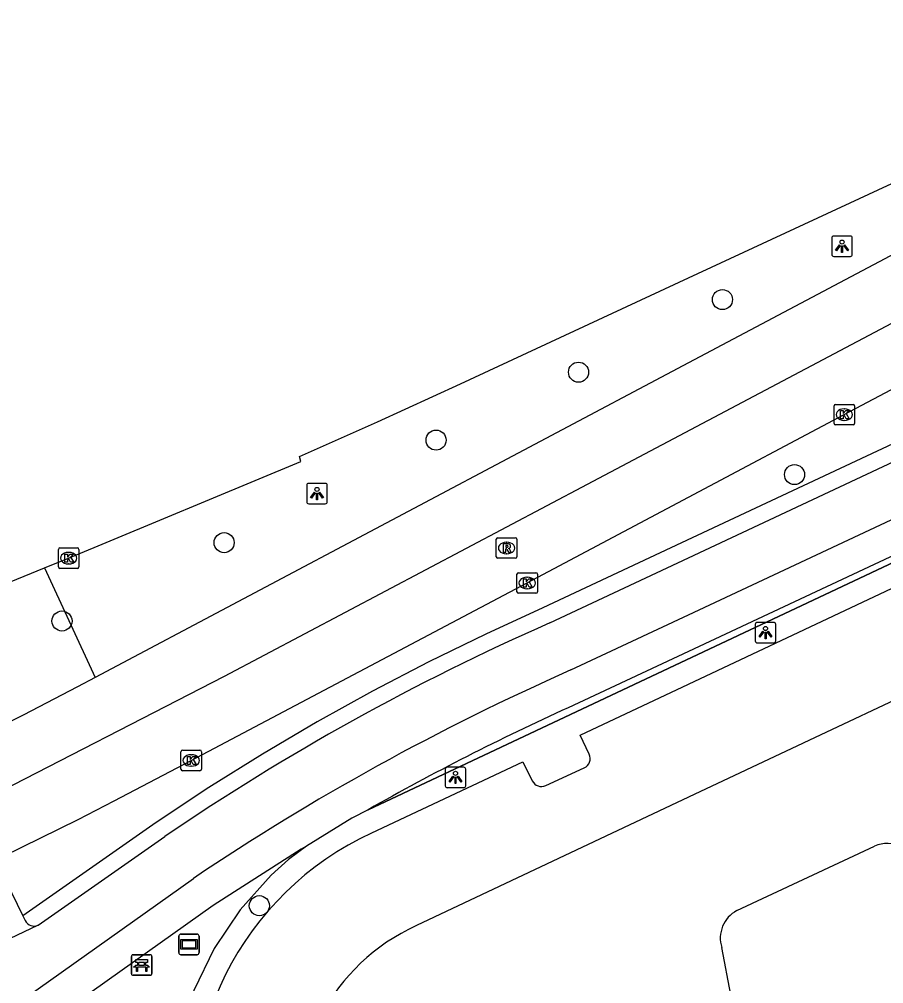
# Model space of a CAD drawing. Extents: x 158087 to 159494, y 382905 to 383981.
# Drawn here: x 158967.41 to 159009.5, y 383841.81 to 383888.79 of the extents above; entities that cross this region are included whole.
import ezdxf

# ---------------------------------------------------------------- set-up
doc = ezdxf.new("R2010")
doc.units = 0
for name, color, linetype in [('IMGEO_Bank', 7, 'Continuous'), ('IMGEO_Boom', 7, 'Continuous'), ('IMGEO_Fietspad_gesloten', 7, 'Continuous'), ('IMGEO_Groenvoorziening', 7, 'Continuous'), ('IMGEO_Haag', 7, 'Continuous'), ('IMGEO_Hek', 7, 'Continuous'), ('IMGEO_Kolk', 7, 'Continuous'), ('IMGEO_Lichtpunt', 7, 'Continuous'), ('IMGEO_Loofbos', 7, 'Continuous'), ('IMGEO_OVBaan_gesloten', 7, 'Continuous'), ('IMGEO_Parkeervlak_gesloten', 7, 'Continuous'), ('IMGEO_Rijbaan_lokaal_gesloten', 7, 'Continuous'), ('IMGEO_Rijbaan_regionaal_gesloten', 7, 'Continuous'), ('IMGEO_Rioolput', 7, 'Continuous'), ('IMGEO_Verklikker', 7, 'Continuous'), ('IMGEO_Voetpad_open', 7, 'Continuous')]:
    doc.layers.add(name, color=color, linetype=linetype)

msp = doc.modelspace()

# ---------------------------------------------------------------- linework, layer by layer
at = {"layer": 'IMGEO_Bank'}
for p, q in [((158972.868, 383842.289), (158972.868, 383843.13)), ((158972.868, 383843.13), (158972.868, 383842.289)), ((158972.943, 383843.214), (158973.784, 383843.214)), ((158973.784, 383843.214), (158972.943, 383843.214)), ((158973.868, 383843.139), (158973.868, 383842.298)), ((158973.868, 383842.298), (158973.868, 383843.139)), ((158973.565, 383842.612), (158973.172, 383842.612)), ((158973.177, 383842.72), (158973.177, 383842.826)), ((158973.221, 383842.826), (158973.221, 383842.72)), ((158973.509, 383842.832), (158973.227, 383842.832)), ((158973.227, 383842.714), (158973.509, 383842.714)), ((158973.515, 383842.72), (158973.515, 383842.826)), ((158973.559, 383842.826), (158973.559, 383842.72)), ((158973.793, 383842.214), (158972.952, 383842.214)), ((158972.952, 383842.214), (158973.793, 383842.214))]:
    msp.add_line(p, q, dxfattribs=at)
for points in [[(158973.171, 383842.832), (158973.085, 383842.832), (158973.085, 383842.993), (158973.648, 383842.993), (158973.648, 383842.832), (158973.565, 383842.832)], [(158973.115, 383842.612), (158972.973, 383842.612), (158973.085, 383842.714), (158973.171, 383842.714)], [(158973.165, 383842.605), (158973.165, 383842.398), (158973.122, 383842.398), (158973.122, 383842.605)], [(158973.565, 383842.714), (158973.648, 383842.714), (158973.76, 383842.612), (158973.621, 383842.612)], [(158973.615, 383842.605), (158973.615, 383842.398), (158973.571, 383842.398), (158973.571, 383842.605)]]:
    msp.add_lwpolyline(points, dxfattribs=at)
for centre, radius, start, end in [((158972.946, 383843.136), 0.0779, 92.4484, 184.2845), ((158972.946, 383843.136), 0.0779, 92.4484, 184.2845), ((158973.79, 383843.136), 0.0779, 2.4484, 94.2845), ((158973.79, 383843.136), 0.0779, 2.4484, 94.2845), ((158973.115, 383842.605), 0.00671, 2.8957, 87.1043), ((158973.172, 383842.605), 0.00671, 92.8957, 177.1043), ((158973.17, 383842.825), 0.00671, 2.8957, 87.1043), ((158973.17, 383842.721), 0.00671, 272.8957, 357.1043), ((158973.227, 383842.825), 0.00671, 92.8957, 177.1043), ((158973.227, 383842.721), 0.00671, 182.8957, 267.1043), ((158973.509, 383842.825), 0.00671, 2.8957, 87.1043), ((158973.509, 383842.721), 0.00671, 272.8957, 357.1043), ((158973.566, 383842.825), 0.00671, 92.8957, 177.1043), ((158973.566, 383842.721), 0.00671, 182.8957, 267.1043), ((158973.564, 383842.605), 0.00671, 2.8957, 87.1043), ((158973.621, 383842.605), 0.00671, 92.8957, 177.1043), ((158972.946, 383842.292), 0.0779, 182.4484, 274.2845), ((158972.946, 383842.292), 0.0779, 182.4484, 274.2845), ((158973.79, 383842.292), 0.0779, 272.4484, 4.2845), ((158973.79, 383842.292), 0.0779, 272.4484, 4.2845)]:
    msp.add_arc(centre, radius, start, end, dxfattribs=at)
at = {"layer": 'IMGEO_Boom'}
for centre in [(159001.649, 383875.135), (158994.643, 383871.598), (158987.705, 383868.29), (159005.159, 383866.608), (158977.385, 383863.293), (158969.491, 383859.476), (158979.101, 383845.607)]:
    msp.add_circle(centre, 0.489, dxfattribs=at)
at = {"layer": 'IMGEO_Fietspad_gesloten'}
for points in [[(158994.274, 383857.09), (159000, 383859.775), (159022.337, 383870.25), (159085.279, 383899.716), (159096.273, 383904.861)], [(158993.252, 383859.39), (159000, 383862.556), (159022.382, 383873.058), (159038.904, 383880.789)], [(158968.325, 383844.65), (158974.502, 383848.98)], [(158967.709, 383841.122), (158975.89, 383846.931)], [(158968.325, 383844.65), (158965.19, 383843.171)]]:
    msp.add_lwpolyline(points, dxfattribs=at)
for centre, radius, start, end in [((159040.641, 383751.945), 117.432, 113.79992, 124.27815), ((159042.438, 383748.218), 119.05, 113.86406, 123.98603)]:
    msp.add_arc(centre, radius, start, end, dxfattribs=at)
at = {"layer": 'IMGEO_Groenvoorziening'}
msp.add_lwpolyline([(159245.407, 383885.388), (159233.539, 383948.712), (159174.445, 383935.086), (159165.144, 383932.801), (159155.8, 383930.026), (159146.815, 383926.345), (159086.854, 383898.232), (159044.918, 383878.813), (158984.395, 383850.28)], dxfattribs=at)
at = {"layer": 'IMGEO_Haag'}
for points in [[(159038.571, 383881.517), (159022.043, 383873.782), (158999.66, 383863.28), (158992.912, 383860.114), (158990.122, 383858.84), (158987.349, 383857.485), (158984.614, 383856.058), (158981.916, 383854.56), (158979.258, 383852.993), (158976.641, 383851.357), (158974.081, 383849.66), (158967.588, 383845.11)], [(158968.644, 383862.065), (158971.109, 383856.719)]]:
    msp.add_lwpolyline(points, dxfattribs=at)
at = {"layer": 'IMGEO_Hek'}
for points in [[(158984.395, 383850.28), (159044.918, 383878.813), (159086.854, 383898.232)], [(158981.393, 383848.514), (158980.52, 383847.863), (158979.676, 383847.101), (158978.161, 383845.408), (158976.898, 383843.519), (158975.912, 383841.472), (158975.224, 383839.307), (158974.995, 383838.193), (158974.775, 383835.931), (158974.785, 383834.795), (158975.044, 383832.537), (158978.817, 383814.034), (158977.42, 383812.15)]]:
    msp.add_lwpolyline(points, dxfattribs=at)
at = {"layer": 'IMGEO_Kolk'}
for p, q in [((159007.083, 383869.105), (159007.083, 383869.957)), ((159007.158, 383870.031), (159008.01, 383870.031)), ((159007.571, 383869.811), (159007.596, 383869.811)), ((159008.084, 383869.957), (159008.084, 383869.105)), ((159008.01, 383869.031), (159007.158, 383869.031)), ((159007.594, 383869.251), (159007.569, 383869.251)), ((158969.315, 383862.113), (158969.315, 383862.965)), ((158969.39, 383863.039), (158970.242, 383863.039)), ((158969.803, 383862.819), (158969.828, 383862.819)), ((158970.316, 383862.965), (158970.316, 383862.113)), ((158969.826, 383862.259), (158969.801, 383862.259)), ((158970.242, 383862.039), (158969.39, 383862.039)), ((158991.642, 383860.902), (158991.642, 383861.754)), ((158991.717, 383861.828), (158992.569, 383861.828)), ((158992.643, 383861.754), (158992.643, 383860.902)), ((158992.13, 383861.608), (158992.155, 383861.608)), ((158992.569, 383860.828), (158991.717, 383860.828)), ((158992.153, 383861.048), (158992.128, 383861.048)), ((158975.283, 383852.257), (158975.283, 383853.109)), ((158975.358, 383853.183), (158976.21, 383853.183)), ((158975.771, 383852.963), (158975.796, 383852.963)), ((158976.284, 383853.109), (158976.284, 383852.257)), ((158975.794, 383852.403), (158975.769, 383852.403)), ((158976.21, 383852.183), (158975.358, 383852.183))]:
    msp.add_line(p, q, dxfattribs=at)
for points in [[(159007.083, 383869.105), (159007.083, 383869.957)], [(159007.158, 383870.031), (159008.01, 383870.031)], [(159008.084, 383869.957), (159008.084, 383869.105)], [(159007.404, 383869.731), (159007.527, 383869.731), (159007.527, 383869.58), (159007.657, 383869.731), (159007.821, 383869.731), (159007.675, 383869.58), (159007.828, 383869.331), (159007.676, 383869.331), (159007.591, 383869.495), (159007.527, 383869.428), (159007.527, 383869.331), (159007.404, 383869.331), (159007.404, 383869.731)], [(159008.01, 383869.031), (159007.158, 383869.031)], [(158969.315, 383862.113), (158969.315, 383862.965)], [(158969.39, 383863.039), (158970.242, 383863.039)], [(158969.636, 383862.739), (158969.759, 383862.739), (158969.759, 383862.588), (158969.889, 383862.739), (158970.053, 383862.739), (158969.907, 383862.588), (158970.06, 383862.339), (158969.908, 383862.339), (158969.823, 383862.503), (158969.759, 383862.436), (158969.759, 383862.339), (158969.636, 383862.339), (158969.636, 383862.739)], [(158970.316, 383862.965), (158970.316, 383862.113)], [(158970.242, 383862.039), (158969.39, 383862.039)], [(158991.642, 383860.902), (158991.642, 383861.754)], [(158991.717, 383861.828), (158992.569, 383861.828)], [(158992.643, 383861.754), (158992.643, 383860.902)], [(158991.963, 383861.528), (158992.086, 383861.528), (158992.086, 383861.377), (158992.216, 383861.528), (158992.38, 383861.528), (158992.234, 383861.377), (158992.387, 383861.128), (158992.235, 383861.128), (158992.15, 383861.292), (158992.086, 383861.225), (158992.086, 383861.128), (158991.963, 383861.128), (158991.963, 383861.528)], [(158992.569, 383860.828), (158991.717, 383860.828)], [(158975.283, 383852.257), (158975.283, 383853.109)], [(158975.358, 383853.183), (158976.21, 383853.183)], [(158975.604, 383852.883), (158975.727, 383852.883), (158975.727, 383852.732), (158975.857, 383852.883), (158976.021, 383852.883), (158975.875, 383852.732), (158976.028, 383852.483), (158975.876, 383852.483), (158975.791, 383852.647), (158975.727, 383852.58), (158975.727, 383852.483), (158975.604, 383852.483), (158975.604, 383852.883)], [(158976.284, 383853.109), (158976.284, 383852.257)], [(158976.21, 383852.183), (158975.358, 383852.183)]]:
    msp.add_lwpolyline(points, dxfattribs=at)
for centre, start, end in [((159007.16, 383869.955), 91.552, 178.448), ((159007.16, 383869.955), 91.552, 178.448), ((159008.008, 383869.955), 1.552, 88.448), ((159008.008, 383869.955), 1.552, 88.448), ((159007.16, 383869.107), 181.552, 268.448), ((159007.16, 383869.107), 181.552, 268.448), ((159008.008, 383869.107), 271.552, 358.448), ((159008.008, 383869.107), 271.552, 358.448), ((158969.392, 383862.963), 91.552, 178.448), ((158969.392, 383862.963), 91.552, 178.448), ((158970.24, 383862.963), 1.552, 88.448), ((158970.24, 383862.963), 1.552, 88.448), ((158969.392, 383862.115), 181.552, 268.448), ((158969.392, 383862.115), 181.552, 268.448), ((158970.24, 383862.115), 271.552, 358.448), ((158970.24, 383862.115), 271.552, 358.448), ((158991.719, 383861.752), 91.552, 178.448), ((158991.719, 383861.752), 91.552, 178.448), ((158992.567, 383861.752), 1.552, 88.448), ((158992.567, 383861.752), 1.552, 88.448), ((158991.719, 383860.904), 181.552, 268.448), ((158991.719, 383860.904), 181.552, 268.448), ((158992.567, 383860.904), 271.552, 358.448), ((158992.567, 383860.904), 271.552, 358.448), ((158975.36, 383853.107), 91.552, 178.448), ((158975.36, 383853.107), 91.552, 178.448), ((158976.208, 383853.107), 1.552, 88.448), ((158976.208, 383853.107), 1.552, 88.448), ((158975.36, 383852.259), 181.552, 268.448), ((158975.36, 383852.259), 181.552, 268.448), ((158976.208, 383852.259), 271.552, 358.448), ((158976.208, 383852.259), 271.552, 358.448)]:
    msp.add_arc(centre, 0.0765, start, end, dxfattribs=at)
for centre, major_axis, ratio, start_param, end_param in [((159007.57, 383869.531), (-0.387, 0.002), 0.722429, 4.712389, 7.853982), ((159007.595, 383869.531), (-0.39, 0.002), 0.717154, 1.570796, 4.712389), ((158969.802, 383862.539), (-0.387, 0.002), 0.722429, 4.712389, 7.853982), ((158969.827, 383862.539), (-0.39, 0.002), 0.717154, 1.570796, 4.712389), ((158992.129, 383861.328), (-0.387, 0.002), 0.722429, 4.712389, 7.853982), ((158992.154, 383861.328), (-0.39, 0.002), 0.717154, 1.570796, 4.712389), ((158975.77, 383852.683), (-0.387, 0.002), 0.722429, 4.712389, 7.853982), ((158975.795, 383852.683), (-0.39, 0.002), 0.717154, 1.570796, 4.712389)]:
    msp.add_ellipse(centre, major_axis=major_axis, ratio=ratio, start_param=start_param, end_param=end_param, dxfattribs=at)
at = {"layer": 'IMGEO_Lichtpunt'}
for p, q in [((159007.878, 383878.233), (159007.07, 383878.233)), ((159007.878, 383878.233), (159007.07, 383878.233)), ((159006.976, 383878.138), (159006.976, 383877.331)), ((159006.976, 383878.138), (159006.976, 383877.331)), ((159007.972, 383877.331), (159007.972, 383878.138)), ((159007.972, 383877.331), (159007.972, 383878.138)), ((159007.07, 383877.237), (159007.878, 383877.237)), ((159007.07, 383877.237), (159007.878, 383877.237)), ((158981.41, 383866.088), (158981.41, 383865.281)), ((158981.41, 383866.088), (158981.41, 383865.281)), ((158982.312, 383866.183), (158981.504, 383866.183)), ((158982.312, 383866.183), (158981.504, 383866.183)), ((158982.406, 383865.281), (158982.406, 383866.088)), ((158982.406, 383865.281), (158982.406, 383866.088)), ((158981.504, 383865.187), (158982.312, 383865.187)), ((158981.504, 383865.187), (158982.312, 383865.187)), ((159004.151, 383859.408), (159003.343, 383859.408)), ((159004.151, 383859.408), (159003.343, 383859.408)), ((159003.249, 383859.313), (159003.249, 383858.506)), ((159003.249, 383859.313), (159003.249, 383858.506)), ((159004.245, 383858.506), (159004.245, 383859.313)), ((159004.245, 383858.506), (159004.245, 383859.313)), ((159003.343, 383858.412), (159004.151, 383858.412)), ((159003.343, 383858.412), (159004.151, 383858.412)), ((158988.153, 383852.258), (158988.153, 383851.451)), ((158988.153, 383852.258), (158988.153, 383851.451)), ((158989.055, 383852.353), (158988.247, 383852.353)), ((158989.055, 383852.353), (158988.247, 383852.353)), ((158989.149, 383851.451), (158989.149, 383852.258)), ((158989.149, 383851.451), (158989.149, 383852.258)), ((158988.247, 383851.357), (158989.055, 383851.357)), ((158988.247, 383851.357), (158989.055, 383851.357))]:
    msp.add_line(p, q, dxfattribs=at)
for points in [[(159007.35, 383877.802), (159007.389, 383877.774), (159007.201, 383877.512), (159007.163, 383877.539), (159007.35, 383877.802)], [(159007.452, 383877.754), (159007.499, 383877.754), (159007.499, 383877.432), (159007.452, 383877.432), (159007.452, 383877.754)], [(159007.562, 383877.774), (159007.6, 383877.801), (159007.787, 383877.539), (159007.748, 383877.511), (159007.562, 383877.774)], [(158981.784, 383865.752), (158981.823, 383865.724), (158981.635, 383865.462), (158981.597, 383865.489), (158981.784, 383865.752)], [(158981.886, 383865.704), (158981.933, 383865.704), (158981.933, 383865.382), (158981.886, 383865.382), (158981.886, 383865.704)], [(158981.996, 383865.724), (158982.034, 383865.751), (158982.221, 383865.489), (158982.182, 383865.461), (158981.996, 383865.724)], [(159003.623, 383858.977), (159003.662, 383858.949), (159003.474, 383858.687), (159003.436, 383858.714), (159003.623, 383858.977)], [(159003.835, 383858.949), (159003.873, 383858.976), (159004.06, 383858.714), (159004.021, 383858.686), (159003.835, 383858.949)], [(159003.725, 383858.929), (159003.772, 383858.929), (159003.772, 383858.607), (159003.725, 383858.607), (159003.725, 383858.929)], [(158988.527, 383851.922), (158988.566, 383851.894), (158988.378, 383851.632), (158988.34, 383851.659), (158988.527, 383851.922)], [(158988.739, 383851.894), (158988.777, 383851.921), (158988.964, 383851.659), (158988.925, 383851.631), (158988.739, 383851.894)], [(158988.629, 383851.874), (158988.676, 383851.874), (158988.676, 383851.552), (158988.629, 383851.552), (158988.629, 383851.874)]]:
    msp.add_lwpolyline(points, dxfattribs=at)
for centre in [(159007.475, 383877.936), (158981.909, 383865.886), (159003.748, 383859.111), (158988.652, 383852.056)]:
    msp.add_circle(centre, 0.0994, dxfattribs=at)
for centre, start, end in [((159007.07, 383878.138), 90, 180), ((159007.07, 383878.138), 90, 180), ((159007.878, 383878.138), 0, 90), ((159007.878, 383878.138), 0, 90), ((159007.07, 383877.331), 180, 270), ((159007.07, 383877.331), 180, 270), ((159007.878, 383877.331), 270, 0), ((159007.878, 383877.331), 270, 360), ((158981.504, 383866.088), 90, 180), ((158981.504, 383866.088), 90, 180), ((158982.312, 383866.088), 0, 90), ((158982.312, 383866.088), 0, 90), ((158981.504, 383865.281), 180, 270), ((158981.504, 383865.281), 180, 270), ((158982.312, 383865.281), 270, 0), ((158982.312, 383865.281), 270, 360), ((159003.343, 383859.313), 90, 180), ((159003.343, 383859.313), 90, 180), ((159004.151, 383859.313), 0, 90), ((159004.151, 383859.313), 0, 90), ((159003.343, 383858.506), 180, 270), ((159003.343, 383858.506), 180, 270), ((159004.151, 383858.506), 270, 0), ((159004.151, 383858.506), 270, 360), ((158988.247, 383852.258), 90, 180), ((158988.247, 383852.258), 90, 180), ((158989.055, 383852.258), 0, 90), ((158989.055, 383852.258), 0, 90), ((158988.247, 383851.451), 180, 270), ((158988.247, 383851.451), 180, 270), ((158989.055, 383851.451), 270, 0), ((158989.055, 383851.451), 270, 360)]:
    msp.add_arc(centre, 0.0946, start, end, dxfattribs=at)
at = {"layer": 'IMGEO_Loofbos'}
msp.add_lwpolyline([(158981.393, 383848.514), (158980.52, 383847.863), (158979.676, 383847.101), (158978.161, 383845.408), (158976.898, 383843.519), (158975.912, 383841.472), (158975.224, 383839.307), (158974.995, 383838.193), (158974.775, 383835.931), (158974.785, 383834.795), (158975.044, 383832.537), (158978.817, 383814.034), (158977.42, 383812.15)], dxfattribs=at)
at = {"layer": 'IMGEO_OVBaan_gesloten'}
for points in [[(158968.644, 383862.065), (158969.812, 383862.541), (158981.129, 383867.25), (158981.062, 383867.487), (158984.855, 383869.184), (158988.894, 383871.037), (159000, 383876.195), (159037.819, 383893.761), (159071.729, 383909.517), (159090.071, 383918.008)], [(158961.249, 383859.05), (158968.644, 383862.065)]]:
    msp.add_lwpolyline(points, dxfattribs=at)
at = {"layer": 'IMGEO_Parkeervlak_gesloten'}
for points in [[(158995.164, 383852.989), (158994.73, 383853.91), (159000, 383856.396), (159031.919, 383871.453)], [(158984.586, 383849.153), (158991.934, 383852.612), (158992.39, 383851.69)], [(158993.047, 383851.457), (158994.921, 383852.321)]]:
    msp.add_lwpolyline(points, dxfattribs=at)
for centre, radius, start, end in [((158994.713, 383852.775), 0.499, 294.649, 25.371), ((158992.838, 383851.911), 0.5, 206.2258, 294.7209), ((158990.831, 383835.574), 14.946, 114.6968, 192.2142)]:
    msp.add_arc(centre, radius, start, end, dxfattribs=at)
at = {"layer": 'IMGEO_Rijbaan_lokaal_gesloten'}
for points in [[(159034.051, 383866.945), (159000, 383850.887), (158986.746, 383844.637)], [(159002.358, 383845.365), (159009.054, 383848.505)], [(159009.502, 383802.061), (159001.619, 383843.566)]]:
    msp.add_lwpolyline(points, dxfattribs=at)
for centre, radius, start, end in [((159009.655, 383847.221), 1.417, 5.083, 115.0967), ((159003.051, 383844.029), 1.505, 117.4251, 197.9108), ((158990.923, 383835.522), 10.026, 114.6201, 188.8835)]:
    msp.add_arc(centre, radius, start, end, dxfattribs=at)
at = {"layer": 'IMGEO_Rijbaan_regionaal_gesloten'}
for points in [[(159091.12, 383915.784), (159073.292, 383907.518), (159037.874, 383891.086), (159023.324, 383884.327), (159021.532, 383883.477), (159000, 383872.051), (158971.109, 383856.719)], [(159092.386, 383913.099), (159074.445, 383904.84), (159034.639, 383886.371), (159023.109, 383880.967), (159014.083, 383876.19), (158995.057, 383866.122), (158977.384, 383856.77), (158965.377, 383850.606)], [(158966.641, 383848.023), (158970.271, 383849.801), (158972.036, 383850.715), (158975.784, 383852.685), (158992.139, 383861.33), (159000, 383865.506), (159007.58, 383869.532), (159022.134, 383877.231), (159023.242, 383877.835)], [(158971.109, 383856.719), (158970.251, 383856.264), (158967.594, 383854.882), (158964.904, 383853.55), (158964.113, 383853.188)]]:
    msp.add_lwpolyline(points, dxfattribs=at)
at = {"layer": 'IMGEO_Rioolput'}
for p, q in [((158990.638, 383862.607), (158990.638, 383863.459)), ((158990.713, 383863.533), (158991.565, 383863.533)), ((158991.126, 383863.313), (158991.151, 383863.313)), ((158991.639, 383863.459), (158991.639, 383862.607)), ((158991.149, 383862.753), (158991.124, 383862.753)), ((158991.565, 383862.533), (158990.713, 383862.533))]:
    msp.add_line(p, q, dxfattribs=at)
for points in [[(158990.638, 383862.607), (158990.638, 383863.459)], [(158990.713, 383863.533), (158991.565, 383863.533)], [(158991.227, 383863.231), (158990.975, 383863.233), (158990.975, 383862.833)], [(158991.639, 383863.459), (158991.639, 383862.607)], [(158990.975, 383862.833), (158991.099, 383862.833), (158991.099, 383862.995), (158991.11, 383862.995)], [(158991.153, 383863.152), (158991.099, 383863.152), (158991.099, 383863.071)], [(158991.099, 383863.071), (158991.151, 383863.071)], [(158991.157, 383862.966), (158991.228, 383862.833), (158991.368, 383862.833), (158991.303, 383862.959)], [(158991.565, 383862.533), (158990.713, 383862.533)]]:
    msp.add_lwpolyline(points, dxfattribs=at)
for centre, radius, start, end in [((158990.715, 383863.457), 0.0765, 91.552, 178.448), ((158990.715, 383863.457), 0.0765, 91.552, 178.448), ((158991.226, 383863.121), 0.109, 350.3612, 89.416), ((158991.563, 383863.457), 0.0765, 1.552, 88.448), ((158991.563, 383863.457), 0.0765, 1.552, 88.448), ((158991.109, 383862.942), 0.0533, 26.0293, 88.6989), ((158991.135, 383863.26), 0.19, 274.7715, 282.9687), ((158991.159, 383863.056), 0.0964, 77.0061, 93.1865), ((158991.173, 383863.113), 0.0378, 276.6634, 79.6772), ((158991.224, 383863.121), 0.112, 277.5842, 350.9817), ((158991.208, 383862.906), 0.108, 29.5134, 73.7905), ((158990.715, 383862.609), 0.0765, 181.552, 268.448), ((158990.715, 383862.609), 0.0765, 181.552, 268.448), ((158991.563, 383862.609), 0.0765, 271.552, 358.448), ((158991.563, 383862.609), 0.0765, 271.552, 358.448)]:
    msp.add_arc(centre, radius, start, end, dxfattribs=at)
for centre, major_axis, ratio, start_param, end_param in [((158991.125, 383863.033), (-0.387, 0.002), 0.722429, 4.712389, 7.853982), ((158991.15, 383863.033), (-0.39, 0.002), 0.717154, 1.570796, 4.712389)]:
    msp.add_ellipse(centre, major_axis=major_axis, ratio=ratio, start_param=start_param, end_param=end_param, dxfattribs=at)
at = {"layer": 'IMGEO_Verklikker'}
for p, q in [((158975.179, 383843.32), (158975.179, 383844.12)), ((158975.179, 383844.12), (158975.179, 383843.32)), ((158975.279, 383844.22), (158976.069, 383844.22)), ((158976.069, 383844.22), (158975.279, 383844.22)), ((158976.169, 383844.12), (158976.169, 383843.32)), ((158976.169, 383843.32), (158976.169, 383844.12)), ((158976.069, 383843.22), (158975.279, 383843.22)), ((158975.279, 383843.22), (158976.069, 383843.22))]:
    msp.add_line(p, q, dxfattribs=at)
for points in [[(158975.28, 383843.952), (158976.068, 383843.952), (158976.068, 383843.488), (158975.28, 383843.488), (158975.28, 383843.952)], [(158975.345, 383843.887), (158975.345, 383843.553), (158976.003, 383843.553), (158976.003, 383843.887), (158975.345, 383843.887)]]:
    msp.add_lwpolyline(points, dxfattribs=at)
for centre, start, end in [((158975.279, 383844.12), 90, 180), ((158975.279, 383844.12), 90, 180), ((158976.069, 383844.12), 0, 90), ((158976.069, 383844.12), 360, 90), ((158975.279, 383843.32), 180, 270), ((158975.279, 383843.32), 180, 270), ((158976.069, 383843.32), 270, 0), ((158976.069, 383843.32), 270, 0)]:
    msp.add_arc(centre, 0.1, start, end, dxfattribs=at)
at = {"layer": 'IMGEO_Voetpad_open'}
for points in [[(159096.98, 383903.363), (159085.468, 383897.975), (159075.837, 383893.416), (159074.569, 383892.879), (159024.009, 383869.245), (159000, 383857.995), (158994.145, 383855.252)], [(158984.395, 383850.28), (158983.606, 383849.868), (158981.393, 383848.514)], [(158981.393, 383848.514), (158981.131, 383848.353), (158976.85, 383845.609), (158968.382, 383839.587), (158973.243, 383815.605)], [(158966.464, 383847.381), (158967.588, 383845.11)], [(158967.588, 383845.11), (158967.702, 383844.879)]]:
    msp.add_lwpolyline(points, dxfattribs=at)
for centre, radius, start, end in [((159043.754, 383745.923), 120.058, 114.40678, 119.63172), ((158968.137, 383845.1), 0.488, 206.9369, 292.6987)]:
    msp.add_arc(centre, radius, start, end, dxfattribs=at)

doc.saveas('drawing.dxf')
